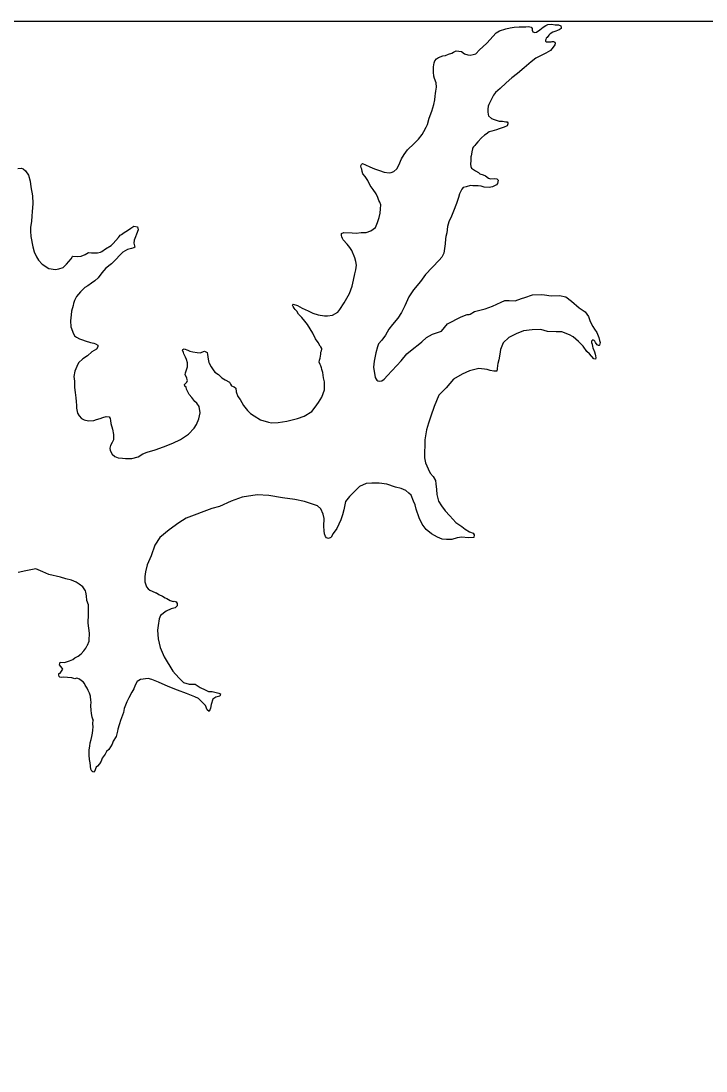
# Model space of a CAD drawing. Extents: x 1377389 to 1380723, y 1168351 to 1170484.
# Drawn here: x 1377701.2 to 1377737.8, y 1170332.7 to 1170388.8 of the extents above; entities that cross this region are included whole.
import ezdxf

# ---------------------------------------------------------------- set-up
doc = ezdxf.new("R2010")
doc.units = 0
doc.layers.add('B_Fill', color=7, linetype='Continuous')
doc.layers.add('B_Text', color=7, linetype='Continuous')

msp = doc.modelspace()

# ---------------------------------------------------------------- linework, layer by layer
at = {"layer": 'B_Fill'}
for points in [[(1377721.006, 1170380.683), (1377721.155, 1170380.725), (1377721.303, 1170380.877), (1377721.411, 1170381.069), (1377721.567, 1170381.402), (1377721.704, 1170381.634), (1377721.88, 1170381.897), (1377722.236, 1170382.232), (1377722.463, 1170382.466), (1377722.67, 1170382.699), (1377722.748, 1170382.87), (1377722.885, 1170383.092), (1377722.943, 1170383.234), (1377723.038, 1170383.575), (1377723.184, 1170383.948), (1377723.289, 1170384.31), (1377723.336, 1170384.551), (1377723.363, 1170384.762), (1377723.371, 1170384.892), (1377723.39, 1170385.023), (1377723.427, 1170385.234), (1377723.404, 1170385.474), (1377723.331, 1170385.703), (1377723.289, 1170385.823), (1377723.267, 1170386.033), (1377723.265, 1170386.143), (1377723.273, 1170386.314), (1377723.3, 1170386.534), (1377723.349, 1170386.635), (1377723.427, 1170386.756), (1377723.536, 1170386.818), (1377723.765, 1170386.911), (1377723.905, 1170386.933), (1377724.074, 1170387.006), (1377724.253, 1170387.048), (1377724.333, 1170387.099), (1377724.472, 1170387.181), (1377724.762, 1170387.135), (1377724.934, 1170387.017), (1377725.095, 1170386.959), (1377725.225, 1170386.951), (1377725.385, 1170386.973), (1377725.524, 1170387.025), (1377725.731, 1170387.228), (1377725.899, 1170387.39), (1377726.117, 1170387.584), (1377726.62, 1170388.131), (1377726.798, 1170388.244), (1377727.127, 1170388.348), (1377727.356, 1170388.412), (1377727.586, 1170388.435), (1377727.845, 1170388.458), (1377728.005, 1170388.46), (1377728.205, 1170388.463), (1377728.345, 1170388.475), (1377728.486, 1170388.437), (1377728.537, 1170388.377), (1377728.548, 1170388.277), (1377728.579, 1170388.187), (1377728.69, 1170388.149), (1377728.769, 1170388.17), (1377728.958, 1170388.303), (1377729.136, 1170388.435), (1377729.265, 1170388.537), (1377729.384, 1170388.589), (1377729.564, 1170388.601), (1377729.764, 1170388.574), (1377729.954, 1170388.566), (1377730.075, 1170388.508), (1377730.096, 1170388.428), (1377730.097, 1170388.368), (1377729.988, 1170388.306), (1377729.799, 1170388.224), (1377729.759, 1170388.203), (1377729.649, 1170388.172), (1377729.501, 1170388.079), (1377729.431, 1170388.008), (1377729.333, 1170387.897), (1377729.294, 1170387.846), (1377729.264, 1170387.786), (1377729.255, 1170387.756), (1377729.256, 1170387.696), (1377729.296, 1170387.666), (1377729.346, 1170387.657), (1377729.546, 1170387.659), (1377729.616, 1170387.68), (1377729.686, 1170387.671), (1377729.756, 1170387.642), (1377729.777, 1170387.592), (1377729.758, 1170387.502), (1377729.66, 1170387.38), (1377729.512, 1170387.198), (1377729.264, 1170387.054), (1377729.026, 1170386.921), (1377728.737, 1170386.777), (1377728.48, 1170386.583), (1377728.104, 1170386.268), (1377727.748, 1170385.962), (1377727.461, 1170385.738), (1377727.154, 1170385.464), (1377726.828, 1170385.159)], [(1377726.828, 1170385.159), (1377726.581, 1170384.945), (1377726.473, 1170384.803), (1377726.375, 1170384.602), (1377726.229, 1170384.309), (1377726.19, 1170384.228), (1377726.172, 1170384.068), (1377726.174, 1170383.918), (1377726.186, 1170383.778), (1377726.207, 1170383.698), (1377726.369, 1170383.57), (1377726.51, 1170383.501), (1377726.781, 1170383.425), (1377726.951, 1170383.417), (1377727.041, 1170383.408), (1377727.141, 1170383.39), (1377727.201, 1170383.38), (1377727.232, 1170383.331), (1377727.243, 1170383.281), (1377727.204, 1170383.17), (1377727.045, 1170383.098), (1377726.786, 1170383.014), (1377726.637, 1170382.952), (1377726.388, 1170382.889), (1377726.248, 1170382.847), (1377726.08, 1170382.734), (1377726, 1170382.673), (1377725.832, 1170382.521), (1377725.635, 1170382.308), (1377725.537, 1170382.186), (1377725.478, 1170382.125), (1377725.408, 1170382.054), (1377725.359, 1170381.973), (1377725.35, 1170381.913), (1377725.341, 1170381.873), (1377725.275, 1170381.571), (1377725.255, 1170381.511), (1377725.268, 1170381.311), (1377725.24, 1170381.13), (1377725.262, 1170381), (1377725.303, 1170380.901), (1377725.404, 1170380.842), (1377725.515, 1170380.773), (1377725.666, 1170380.685), (1377725.747, 1170380.606), (1377725.918, 1170380.558), (1377726.039, 1170380.5), (1377726.2, 1170380.381), (1377726.321, 1170380.343), (1377726.511, 1170380.356), (1377726.651, 1170380.337), (1377726.722, 1170380.268), (1377726.694, 1170380.087), (1377726.635, 1170380.017), (1377726.426, 1170379.914), (1377726.247, 1170379.871), (1377725.977, 1170379.888), (1377725.816, 1170379.946), (1377725.655, 1170379.974), (1377725.376, 1170379.97), (1377725.245, 1170379.988), (1377725.016, 1170379.915), (1377724.847, 1170379.873), (1377724.788, 1170379.792), (1377724.661, 1170379.529), (1377724.604, 1170379.338), (1377724.498, 1170379.026), (1377724.333, 1170378.613), (1377724.237, 1170378.342), (1377724.08, 1170378.039), (1377724.024, 1170377.788), (1377723.988, 1170377.457), (1377723.92, 1170377.265), (1377723.912, 1170377.135), (1377723.896, 1170376.864), (1377723.822, 1170376.363), (1377723.715, 1170376.161), (1377723.567, 1170375.998), (1377722.847, 1170375.237), (1377722.582, 1170374.863), (1377722.197, 1170374.417), (1377721.952, 1170374.043), (1377721.739, 1170373.55), (1377721.553, 1170373.207), (1377721.357, 1170372.903), (1377721.081, 1170372.549), (1377720.885, 1170372.306), (1377720.699, 1170371.983), (1377720.502, 1170371.72), (1377720.335, 1170371.527), (1377720.277, 1170371.356), (1377720.191, 1170371.045), (1377720.107, 1170370.593), (1377720.071, 1170370.271), (1377720.158, 1170369.732), (1377720.209, 1170369.632), (1377720.25, 1170369.583), (1377720.3, 1170369.553), (1377720.381, 1170369.534), (1377720.51, 1170369.546), (1377720.639, 1170369.638)], [(1377716.771, 1170367.903), (1377716.958, 1170368.146), (1377717.135, 1170368.399), (1377717.311, 1170368.682), (1377717.456, 1170369.065), (1377717.451, 1170369.495), (1377717.388, 1170369.705), (1377717.354, 1170369.995), (1377717.312, 1170370.145), (1377717.302, 1170370.165), (1377717.291, 1170370.235), (1377717.25, 1170370.354), (1377717.219, 1170370.414), (1377717.167, 1170370.553), (1377717.176, 1170370.644), (1377717.224, 1170370.765), (1377717.252, 1170370.965), (1377717.251, 1170371.035), (1377717.26, 1170371.076), (1377717.289, 1170371.156), (1377717.308, 1170371.247), (1377717.298, 1170371.277), (1377717.247, 1170371.356), (1377717.216, 1170371.396), (1377717.104, 1170371.595), (1377716.961, 1170371.793), (1377716.817, 1170372.102), (1377716.684, 1170372.32), (1377716.541, 1170372.559), (1377716.399, 1170372.737), (1377716.246, 1170372.926), (1377716.064, 1170373.114), (1377715.962, 1170373.262), (1377715.88, 1170373.362), (1377715.83, 1170373.431), (1377715.779, 1170373.511), (1377715.747, 1170373.59), (1377715.757, 1170373.63), (1377715.777, 1170373.641), (1377715.998, 1170373.564), (1377716.26, 1170373.427), (1377716.572, 1170373.281), (1377716.833, 1170373.164), (1377717.114, 1170373.067), (1377717.445, 1170373.012), (1377717.615, 1170373.014), (1377717.875, 1170373.057), (1377718.153, 1170373.211), (1377718.261, 1170373.353), (1377718.506, 1170373.717), (1377718.79, 1170374.222), (1377718.925, 1170374.604), (1377719, 1170374.926), (1377719.066, 1170375.257), (1377719.113, 1170375.478), (1377719.15, 1170375.729), (1377719.128, 1170375.919), (1377719.075, 1170376.119), (1377718.91, 1170376.518), (1377718.808, 1170376.667), (1377718.655, 1170376.855), (1377718.452, 1170377.083), (1377718.411, 1170377.152), (1377718.37, 1170377.232), (1377718.359, 1170377.312), (1377718.349, 1170377.372), (1377718.358, 1170377.422), (1377718.487, 1170377.464), (1377718.928, 1170377.46), (1377719.138, 1170377.442), (1377719.407, 1170377.466), (1377719.667, 1170377.479), (1377719.926, 1170377.563), (1377720.164, 1170377.747), (1377720.271, 1170377.998), (1377720.367, 1170378.27), (1377720.424, 1170378.501), (1377720.441, 1170378.742), (1377720.448, 1170378.953), (1377720.406, 1170379.092), (1377720.355, 1170379.182), (1377720.293, 1170379.341), (1377720.201, 1170379.53), (1377720.048, 1170379.769), (1377719.895, 1170379.987), (1377719.771, 1170380.256), (1377719.629, 1170380.464), (1377719.497, 1170380.613), (1377719.455, 1170380.733), (1377719.434, 1170380.853), (1377719.413, 1170380.922), (1377719.391, 1170381.032), (1377719.42, 1170381.113), (1377719.47, 1170381.154), (1377719.631, 1170381.086), (1377719.872, 1170380.989), (1377720.123, 1170380.872), (1377720.384, 1170380.785), (1377720.636, 1170380.688), (1377720.906, 1170380.662), (1377721.006, 1170380.683)], [(1377701.071, 1170380.899), (1377701.271, 1170380.912), (1377701.362, 1170380.873), (1377701.473, 1170380.774), (1377701.636, 1170380.536), (1377701.73, 1170380.206), (1377701.764, 1170379.906), (1377701.85, 1170379.437), (1377701.866, 1170379.016), (1377701.831, 1170378.585), (1377701.814, 1170378.354)], [(1377701.814, 1170378.354), (1377701.798, 1170378.053), (1377701.752, 1170377.762), (1377701.745, 1170377.552), (1377701.769, 1170377.252), (1377701.866, 1170376.712), (1377701.949, 1170376.442), (1377702.063, 1170376.173), (1377702.175, 1170375.995), (1377702.368, 1170375.777), (1377702.731, 1170375.551), (1377703.072, 1170375.496), (1377703.251, 1170375.528), (1377703.49, 1170375.601), (1377703.668, 1170375.774), (1377703.914, 1170376.068), (1377703.993, 1170376.189), (1377704.003, 1170376.199), (1377704.263, 1170376.193), (1377704.453, 1170376.205), (1377704.671, 1170376.288), (1377704.85, 1170376.401), (1377705, 1170376.393), (1377705.32, 1170376.377), (1377705.49, 1170376.429), (1377705.549, 1170376.45), (1377705.757, 1170376.603), (1377706.045, 1170376.777), (1377706.164, 1170376.879), (1377706.312, 1170377.051), (1377706.44, 1170377.203), (1377706.499, 1170377.274), (1377706.538, 1170377.325), (1377706.598, 1170377.366), (1377706.746, 1170377.478), (1377706.935, 1170377.571), (1377707.113, 1170377.703), (1377707.262, 1170377.815), (1377707.452, 1170377.778), (1377707.495, 1170377.608), (1377707.407, 1170377.387), (1377707.349, 1170377.246), (1377707.282, 1170377.054), (1377707.264, 1170376.904), (1377707.316, 1170376.694), (1377707.257, 1170376.653), (1377707.147, 1170376.612), (1377706.918, 1170376.559), (1377706.68, 1170376.425), (1377706.482, 1170376.232), (1377706.345, 1170376.06), (1377706.068, 1170375.796), (1377705.761, 1170375.571), (1377705.564, 1170375.318), (1377705.358, 1170375.055), (1377705.19, 1170374.883), (1377705.011, 1170374.76), (1377704.803, 1170374.627), (1377704.644, 1170374.525), (1377704.417, 1170374.311), (1377704.309, 1170374.18), (1377704.201, 1170374.048), (1377704.093, 1170373.836), (1377704.045, 1170373.685), (1377704.017, 1170373.565), (1377703.931, 1170373.273), (1377703.913, 1170373.072), (1377703.887, 1170372.761), (1377703.901, 1170372.441), (1377703.984, 1170372.202), (1377704.015, 1170372.142), (1377704.088, 1170371.953), (1377704.199, 1170371.874), (1377704.36, 1170371.796), (1377704.531, 1170371.738), (1377704.671, 1170371.69), (1377704.952, 1170371.593), (1377705.123, 1170371.556), (1377705.223, 1170371.527), (1377705.334, 1170371.448), (1377705.346, 1170371.358), (1377705.267, 1170371.237), (1377705.019, 1170371.103), (1377704.782, 1170370.89), (1377704.544, 1170370.726), (1377704.306, 1170370.513), (1377704.219, 1170370.311), (1377704.122, 1170370.069), (1377704.066, 1170369.788), (1377704.089, 1170369.538), (1377704.104, 1170369.198), (1377704.127, 1170368.927), (1377704.171, 1170368.637), (1377704.193, 1170368.447), (1377704.196, 1170368.227), (1377704.198, 1170368.087), (1377704.261, 1170367.817), (1377704.343, 1170367.678), (1377704.465, 1170367.539), (1377704.616, 1170367.461), (1377704.686, 1170367.442)], [(1377720.639, 1170369.638), (1377720.817, 1170369.831), (1377721.044, 1170370.074), (1377721.31, 1170370.358), (1377721.537, 1170370.622), (1377721.852, 1170370.986), (1377722.218, 1170371.292), (1377722.456, 1170371.475), (1377722.643, 1170371.638), (1377722.891, 1170371.862), (1377723.208, 1170372.036), (1377723.706, 1170372.203), (1377724.021, 1170372.588), (1377724.747, 1170372.958), (1377725.065, 1170373.083), (1377725.175, 1170373.084), (1377725.225, 1170373.115), (1377725.453, 1170373.248), (1377726.031, 1170373.396), (1377726.429, 1170373.532), (1377726.648, 1170373.635), (1377726.886, 1170373.748), (1377727.075, 1170373.841), (1377727.315, 1170373.844), (1377727.635, 1170373.828), (1377727.974, 1170373.943), (1377728.153, 1170373.996), (1377728.561, 1170374.141), (1377729.051, 1170374.168), (1377729.202, 1170374.14), (1377729.552, 1170374.094), (1377730.002, 1170374.1), (1377730.333, 1170374.035), (1377730.646, 1170373.808), (1377731.051, 1170373.443), (1377731.373, 1170373.237), (1377731.547, 1170372.989), (1377731.63, 1170372.709), (1377731.784, 1170372.451), (1377731.866, 1170372.312), (1377731.988, 1170372.133), (1377732.092, 1170371.854), (1377732.144, 1170371.694), (1377732.165, 1170371.594), (1377732.137, 1170371.454), (1377732.127, 1170371.444), (1377732.077, 1170371.433), (1377732.017, 1170371.462), (1377731.925, 1170371.591), (1377731.884, 1170371.661), (1377731.843, 1170371.71), (1377731.783, 1170371.73), (1377731.714, 1170371.669), (1377731.715, 1170371.588), (1377731.736, 1170371.499), (1377731.768, 1170371.379), (1377731.788, 1170371.319), (1377731.861, 1170371.089), (1377731.903, 1170370.98), (1377731.924, 1170370.88), (1377731.945, 1170370.78), (1377731.926, 1170370.71), (1377731.826, 1170370.728), (1377731.593, 1170370.986), (1377731.461, 1170371.114), (1377731.267, 1170371.392), (1377731.014, 1170371.649), (1377730.721, 1170371.906), (1377730.529, 1170372.013), (1377730.117, 1170372.168), (1377729.827, 1170372.164), (1377729.367, 1170372.188), (1377728.996, 1170372.284), (1377728.546, 1170372.268), (1377728.076, 1170372.221), (1377727.688, 1170372.056), (1377727.291, 1170371.86), (1377726.985, 1170371.586), (1377726.849, 1170371.213), (1377726.812, 1170370.972), (1377726.756, 1170370.671), (1377726.699, 1170370.47), (1377726.68, 1170370.359), (1377726.673, 1170370.189), (1377726.644, 1170370.058), (1377726.494, 1170370.066), (1377726.304, 1170370.094), (1377726.133, 1170370.152), (1377725.692, 1170370.206), (1377725.184, 1170370.089), (1377724.806, 1170369.904), (1377724.34, 1170369.637), (1377723.946, 1170369.171), (1377723.561, 1170368.775), (1377723.299, 1170368.17), (1377723.135, 1170367.667), (1377723.01, 1170367.285), (1377722.895, 1170366.933), (1377722.801, 1170366.401), (1377722.784, 1170365.429), (1377722.838, 1170365.169)], [(1377704.686, 1170367.442), (1377704.857, 1170367.414), (1377705.127, 1170367.428), (1377705.276, 1170367.48), (1377705.465, 1170367.543), (1377705.614, 1170367.595), (1377705.794, 1170367.647), (1377705.954, 1170367.619), (1377705.995, 1170367.54), (1377706.027, 1170367.42), (1377706.039, 1170367.26), (1377706.133, 1170366.96), (1377706.186, 1170366.681), (1377706.17, 1170366.4), (1377706.112, 1170366.249), (1377706.024, 1170366.097), (1377705.986, 1170365.957), (1377706.007, 1170365.827), (1377706.11, 1170365.628), (1377706.242, 1170365.509), (1377706.422, 1170365.441), (1377706.663, 1170365.415), (1377706.813, 1170365.407), (1377707.163, 1170365.401), (1377707.502, 1170365.496), (1377707.74, 1170365.649), (1377707.969, 1170365.733), (1377708.397, 1170365.868), (1377708.845, 1170366.015), (1377709.343, 1170366.212), (1377709.75, 1170366.417), (1377710.187, 1170366.694), (1377710.482, 1170367.018), (1377710.62, 1170367.21), (1377710.736, 1170367.513), (1377710.802, 1170367.844), (1377710.757, 1170368.174), (1377710.625, 1170368.353), (1377710.514, 1170368.451), (1377710.361, 1170368.65), (1377710.219, 1170368.818), (1377710.085, 1170369.107), (1377710.064, 1170369.207), (1377709.993, 1170369.256), (1377709.972, 1170369.346), (1377710.091, 1170369.468), (1377710.129, 1170369.568), (1377710.119, 1170369.608), (1377710.087, 1170369.708), (1377710.015, 1170369.877), (1377710.024, 1170369.978), (1377710.062, 1170370.088), (1377710.13, 1170370.29), (1377710.127, 1170370.51), (1377710.075, 1170370.69), (1377710.023, 1170370.819), (1377710.013, 1170370.849), (1377709.931, 1170370.998), (1377709.91, 1170371.058), (1377709.868, 1170371.178), (1377709.878, 1170371.218), (1377709.947, 1170371.249), (1377710.148, 1170371.182), (1377710.259, 1170371.133), (1377710.409, 1170371.105), (1377710.65, 1170371.068), (1377710.82, 1170371.05), (1377710.9, 1170371.081), (1377711.039, 1170371.133), (1377711.18, 1170371.065), (1377711.201, 1170370.955), (1377711.235, 1170370.705), (1377711.267, 1170370.525), (1377711.297, 1170370.485), (1377711.39, 1170370.296), (1377711.502, 1170370.138), (1377711.594, 1170370.019), (1377711.785, 1170369.881), (1377711.968, 1170369.713), (1377712.149, 1170369.605), (1377712.381, 1170369.468), (1377712.432, 1170369.368), (1377712.473, 1170369.289), (1377712.564, 1170369.25), (1377712.624, 1170369.221), (1377712.705, 1170369.162), (1377712.737, 1170368.952), (1377712.821, 1170368.712), (1377712.943, 1170368.544), (1377713.127, 1170368.236), (1377713.33, 1170367.968), (1377713.502, 1170367.8), (1377713.694, 1170367.672), (1377714.037, 1170367.456), (1377714.449, 1170367.331), (1377714.609, 1170367.304), (1377714.969, 1170367.328), (1377715.428, 1170367.395), (1377716.006, 1170367.532), (1377716.355, 1170367.657), (1377716.771, 1170367.903)], [(1377722.838, 1170365.169), (1377722.982, 1170364.85), (1377723.085, 1170364.621), (1377723.247, 1170364.433), (1377723.37, 1170364.224), (1377723.402, 1170364.044), (1377723.436, 1170363.734), (1377723.449, 1170363.484), (1377723.544, 1170363.124), (1377723.697, 1170362.866), (1377723.901, 1170362.608), (1377724.134, 1170362.331), (1377724.469, 1170361.985), (1377724.792, 1170361.758), (1377724.954, 1170361.62), (1377725.196, 1170361.483), (1377725.387, 1170361.406), (1377725.438, 1170361.326), (1377725.419, 1170361.186), (1377725.13, 1170361.162), (1377724.779, 1170361.197), (1377724.54, 1170361.154), (1377724.251, 1170361.07), (1377723.971, 1170361.066), (1377723.731, 1170361.093), (1377723.489, 1170361.19), (1377723.167, 1170361.366), (1377722.874, 1170361.603), (1377722.66, 1170361.89), (1377722.496, 1170362.229), (1377722.35, 1170362.698), (1377722.287, 1170362.917), (1377722.204, 1170363.117), (1377722.07, 1170363.435), (1377721.959, 1170363.544), (1377721.797, 1170363.682), (1377721.535, 1170363.789), (1377721.244, 1170363.865), (1377720.772, 1170364.029), (1377720.361, 1170364.084), (1377719.981, 1170364.089), (1377719.682, 1170364.065), (1377719.314, 1170363.91), (1377719.106, 1170363.697), (1377718.78, 1170363.372), (1377718.574, 1170363.098), (1377718.48, 1170362.656), (1377718.413, 1170362.395), (1377718.317, 1170362.113), (1377718.113, 1170361.65), (1377717.916, 1170361.386), (1377717.799, 1170361.195), (1377717.789, 1170361.184), (1377717.659, 1170361.133), (1377717.559, 1170361.161), (1377717.498, 1170361.231), (1377717.456, 1170361.37), (1377717.424, 1170361.54), (1377717.421, 1170361.791), (1377717.426, 1170362.201), (1377717.383, 1170362.421), (1377717.259, 1170362.71), (1377717.067, 1170362.878), (1377716.384, 1170363.109), (1377715.862, 1170363.213), (1377715.211, 1170363.294), (1377714.48, 1170363.415), (1377713.849, 1170363.456), (1377713.05, 1170363.336), (1377712.463, 1170363.127), (1377711.837, 1170362.838), (1377711.428, 1170362.723)], [(1377711.428, 1170362.723), (1377710.065, 1170362.204), (1377709.668, 1170361.958), (1377709.143, 1170361.58), (1377708.658, 1170361.173), (1377708.383, 1170360.769), (1377708.191, 1170360.205), (1377707.977, 1170359.712), (1377707.882, 1170359.34), (1377707.855, 1170359.099), (1377707.849, 1170358.808), (1377707.942, 1170358.539), (1377708.034, 1170358.44), (1377708.124, 1170358.371), (1377708.245, 1170358.312), (1377708.446, 1170358.225), (1377708.477, 1170358.215), (1377708.598, 1170358.127), (1377708.799, 1170358.049), (1377708.94, 1170357.961), (1377709.031, 1170357.912), (1377709.212, 1170357.814), (1377709.362, 1170357.766), (1377709.422, 1170357.777), (1377709.523, 1170357.738), (1377709.574, 1170357.649), (1377709.576, 1170357.519), (1377709.467, 1170357.427), (1377709.258, 1170357.364), (1377708.999, 1170357.251), (1377708.692, 1170357.006), (1377708.625, 1170356.825), (1377708.559, 1170356.483), (1377708.522, 1170356.232), (1377708.558, 1170355.772), (1377708.674, 1170355.293), (1377708.891, 1170354.795), (1377709.341, 1170354.029), (1377709.483, 1170353.871), (1377709.706, 1170353.653), (1377709.919, 1170353.436), (1377710.22, 1170353.35), (1377710.54, 1170353.344), (1377710.802, 1170353.157), (1377711.074, 1170353.04), (1377711.255, 1170352.942), (1377711.455, 1170352.955), (1377711.806, 1170352.87), (1377711.897, 1170352.821), (1377711.858, 1170352.71), (1377711.639, 1170352.647), (1377711.49, 1170352.545), (1377711.394, 1170352.253), (1377711.367, 1170352.052), (1377711.289, 1170351.881), (1377711.188, 1170351.97), (1377711.095, 1170352.199), (1377710.71, 1170352.575), (1377710.529, 1170352.672), (1377710.076, 1170352.847), (1377709.604, 1170353.021), (1377709.101, 1170353.224), (1377708.588, 1170353.448), (1377708.227, 1170353.594), (1377708.036, 1170353.641), (1377707.626, 1170353.596), (1377707.448, 1170353.483), (1377707.33, 1170353.291), (1377707.263, 1170353.09), (1377707.165, 1170352.918), (1377706.989, 1170352.615), (1377706.892, 1170352.404), (1377706.756, 1170352.051), (1377706.709, 1170351.83), (1377706.613, 1170351.548), (1377706.594, 1170351.498), (1377706.574, 1170351.448), (1377706.478, 1170351.166), (1377706.411, 1170350.945), (1377706.392, 1170350.824), (1377706.316, 1170350.543), (1377706.159, 1170350.3), (1377706.111, 1170350.139), (1377705.935, 1170349.846), (1377705.806, 1170349.744), (1377705.728, 1170349.603), (1377705.581, 1170349.381), (1377705.513, 1170349.229), (1377705.425, 1170349.088), (1377705.326, 1170348.966), (1377705.257, 1170348.905), (1377705.17, 1170348.684), (1377705.151, 1170348.644), (1377705.08, 1170348.653), (1377705.03, 1170348.692), (1377704.968, 1170348.801), (1377704.924, 1170349.141), (1377704.892, 1170349.321), (1377704.879, 1170349.542), (1377704.887, 1170349.692), (1377704.885, 1170349.842)], [(1377704.885, 1170349.842), (1377704.912, 1170350.033), (1377704.93, 1170350.214), (1377704.978, 1170350.384), (1377705.026, 1170350.555), (1377705.054, 1170350.716), (1377705.072, 1170350.877), (1377705.089, 1170351.057), (1377705.077, 1170351.217), (1377705.084, 1170351.438), (1377705.084, 1170351.428), (1377705.042, 1170351.588), (1377705, 1170351.777), (1377704.977, 1170351.957), (1377704.974, 1170352.188), (1377704.992, 1170352.398), (1377704.971, 1170352.478), (1377704.948, 1170352.708), (1377704.896, 1170352.868), (1377704.834, 1170353.007), (1377704.772, 1170353.137), (1377704.67, 1170353.296), (1377704.629, 1170353.385), (1377704.558, 1170353.475), (1377704.477, 1170353.514), (1377704.366, 1170353.612), (1377704.215, 1170353.66), (1377704.106, 1170353.629), (1377703.945, 1170353.677), (1377703.725, 1170353.694), (1377703.515, 1170353.711), (1377703.415, 1170353.7), (1377703.315, 1170353.709), (1377703.274, 1170353.748), (1377703.253, 1170353.828), (1377703.262, 1170353.908), (1377703.322, 1170353.939), (1377703.361, 1170353.99), (1377703.479, 1170354.152), (1377703.438, 1170354.201), (1377703.286, 1170354.379), (1377703.334, 1170354.52), (1377703.554, 1170354.503), (1377703.833, 1170354.597), (1377704.002, 1170354.669), (1377704.121, 1170354.741), (1377704.3, 1170354.834), (1377704.458, 1170354.966), (1377704.586, 1170355.118), (1377704.704, 1170355.27), (1377704.773, 1170355.411), (1377704.792, 1170355.421), (1377704.87, 1170355.633), (1377704.879, 1170355.673), (1377704.894, 1170356.064), (1377704.827, 1170356.604), (1377704.826, 1170356.674), (1377704.842, 1170357.015), (1377704.835, 1170357.576), (1377704.762, 1170357.805), (1377704.728, 1170358.055), (1377704.706, 1170358.265), (1377704.685, 1170358.325), (1377704.532, 1170358.534), (1377704.35, 1170358.691), (1377704.189, 1170358.79), (1377703.937, 1170358.896), (1377703.636, 1170358.963), (1377703.355, 1170359.059), (1377702.723, 1170359.201), (1377702.401, 1170359.347), (1377702.039, 1170359.502), (1377701.491, 1170359.395), (1377701.092, 1170359.309)]]:
    msp.add_lwpolyline(points, dxfattribs=at)
at = {"layer": 'B_Text'}
msp.add_lwpolyline([(1377549.76, 1170388.771), (1378279.156, 1170388.771), (1378279.156, 1169604.285), (1377549.76, 1169604.285)], close=True, dxfattribs=at)

doc.saveas('drawing.dxf')
